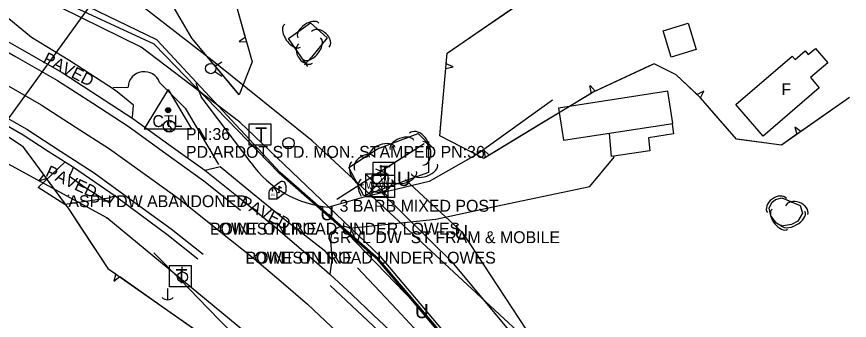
# Model space of a CAD drawing. Extents: x 954793 to 988390, y 1867850 to 1924428.
# Drawn here: x 964423.2 to 964773.1, y 1900572.8 to 1900700.5 of the extents above; entities that cross this region are included whole.
import ezdxf

# ---------------------------------------------------------------- set-up
doc = ezdxf.new("R2010")
doc.units = 0
for name, color, linetype in [('Default', 7, 'Continuous'), ('S_BUILDING', 7, 'Continuous'), ('S_BUILDING_ANNOT', 7, 'Continuous'), ('S_DITCHLINE', 7, 'Continuous'), ('S_DRIVEWAY', 7, 'Continuous'), ('S_EDGE_BITUMINOUS', 7, 'Continuous'), ('S_EDGE_PAVEMENT', 7, 'Continuous'), ('S_ELECTRIC_UTILITIES_ANNOT', 7, 'Continuous'), ('S_FENCE', 7, 'Continuous'), ('S_FIBER_OPTIC_CABLE', 7, 'Continuous'), ('S_MAILBOX', 7, 'Continuous'), ('S_MISC_STRUCTURES', 7, 'Continuous'), ('S_MSC_PT_SYM', 7, 'Continuous'), ('S_PARKING_ANNOT', 7, 'Continuous'), ('S_PAVEMENT_CROWN', 7, 'Continuous'), ('S_PRIMARY_CTL', 7, 'Continuous'), ('S_PRIMARY_CTL_ANNOT', 7, 'Continuous'), ('S_SHOULDER', 7, 'Continuous'), ('S_SIDEWALK', 7, 'Continuous'), ('S_SIGN', 7, 'Continuous'), ('S_SURVEY_TEXT_ANNOT', 7, 'Continuous'), ('S_TELEPHONE_UTILITIES', 7, 'Continuous'), ('S_TREE', 7, 'Continuous'), ('S_UNDERGROUND_CABLE', 7, 'Continuous'), ('S_UTILITY_POLE', 7, 'Continuous'), ('S_UTL_PT_SYM', 7, 'Continuous'), ('S_WATER_UTILITIES', 7, 'Continuous')]:
    doc.layers.add(name, color=color, linetype=linetype)

msp = doc.modelspace()

# ---------------------------------------------------------------- linework, layer by layer
at = {"layer": 'S_BUILDING'}
for points in [[(964705.27, 1900697.82), (964708.68, 1900686.71), (964698.18, 1900683.5), (964694.78, 1900694.6)], [(964725.43, 1900663.57), (964749.1, 1900683.97), (964750.32, 1900682.54), (964754.45, 1900686.1), (964755.77, 1900684.58), (964758.81, 1900687.2), (964764.03, 1900681.15), (964756.77, 1900674.89), (964760.41, 1900670.66), (964736.83, 1900650.34)], [(964696.76, 1900669.14), (964650.89, 1900662.11), (964652.96, 1900648.6), (964698.83, 1900655.64)]]:
    msp.add_lwpolyline(points, close=True, dxfattribs=at)
at = {"layer": 'S_DITCHLINE'}
for points in [[(964645.77, 1900432.65), (964638.02, 1900443.11), (964630.28, 1900453.57), (964622.54, 1900464.04), (964614.8, 1900474.5), (964600.02, 1900485.54), (964585.25, 1900496.58), (964570.47, 1900507.62), (964555.69, 1900518.66), (964540.88, 1900536.79), (964526.06, 1900554.92), (964514.76, 1900566.5), (964503.46, 1900578.09), (964492.16, 1900589.67), (964480.86, 1900601.26)], [(964684.92, 1900461.06), (964676.78, 1900472.09), (964668.64, 1900483.13), (964660.5, 1900494.16), (964652.36, 1900505.19), (964639.11, 1900518.84), (964625.86, 1900532.48), (964612.61, 1900546.13), (964599.36, 1900559.78), (964582.9, 1900577.32), (964566.44, 1900594.87)]]:
    msp.add_lwpolyline(points, dxfattribs=at)
at = {"layer": 'S_DRIVEWAY'}
for points in [[(964463.7, 1900670.78), (964470.05, 1900670.92)], [(964483.26, 1900672.85), (964493.95, 1900662), (964507.97, 1900638.42)], [(964521.69, 1900639.05), (964500.77, 1900666.86)], [(964648.36, 1900665.47), (964617, 1900642.83), (964596.48, 1900631.27), (964569.01, 1900624.56), (964554.31, 1900620.47)], [(964464.7, 1900625.27), (964461.97, 1900624.23), (964443.4, 1900621.49), (964432.23, 1900628.71), (964443.62, 1900639.48)], [(964563.11, 1900611.58), (964599.32, 1900615.3), (964627.36, 1900621.46), (964664.08, 1900629.17), (964674.28, 1900641.42)], [(964674.28, 1900641.42), (964674.15, 1900641.53)], [(964555.84, 1900599.28), (964555.2, 1900606.09)]]:
    msp.add_lwpolyline(points, dxfattribs=at)
for centre, major_axis, ratio, start_param, end_param in [((964476.85, 1900670.61), (-6.42, 2.28), 0.994343, 3.822516, 6.581791), ((964801.06, 1900783.61), (157.07, -326.24), 0.889279, 4.62629, 4.643102), ((964557.8, 1900664.34), (41.86, -14.42), 0.993818, 4.08728, 4.96309), ((964560.44, 1900606.98), (-4.02, -3.49), 0.99392, 3.473027, 5.733839)]:
    msp.add_ellipse(centre, major_axis=major_axis, ratio=ratio, start_param=start_param, end_param=end_param, dxfattribs=at)
at = {"layer": 'S_EDGE_BITUMINOUS'}
for points in [[(964447.11, 1900637.27), (964445.36, 1900633.43), (964451.92, 1900628.88), (964462.36, 1900622.26), (964464.53, 1900625.06)], [(964502.35, 1900635.98), (964508.74, 1900637.56), (964522.28, 1900626.37), (964535.82, 1900615.18), (964552.42, 1900602.33), (964555.58, 1900598.25), (964554.84, 1900592.23)]]:
    msp.add_lwpolyline(points, dxfattribs=at)
at = {"layer": 'S_EDGE_PAVEMENT'}
for points in [[(964280.94, 1900749.6), (964300.67, 1900741.99), (964322, 1900733.76), (964341.45, 1900725.18), (964360.9, 1900716.6), (964382.95, 1900705.27), (964404.99, 1900693.94), (964422.69, 1900683.82), (964440.38, 1900673.69), (964455.21, 1900664.11), (964470.05, 1900654.53), (964485.93, 1900643.01), (964501.82, 1900631.49), (964516.42, 1900619.85), (964517.24, 1900619.2)], [(964471.86, 1900658.07), (964472.32, 1900663.36), (964464.76, 1900669.47), (964445.55, 1900681.98), (964429.44, 1900691.78), (964419.04, 1900700.37), (964419.58, 1900701.69), (964408.91, 1900712.3), (964409.04, 1900713.17), (964391.4, 1900729.02), (964380.74, 1900736.04), (964371.83, 1900741.78)], [(964409.57, 1900663.37), (964427.45, 1900653.17), (964441.62, 1900644), (964455.78, 1900634.84), (964471.94, 1900623.1), (964488.1, 1900611.37), (964501.54, 1900600.64)], [(964554.94, 1900587.5), (964570.81, 1900572.58), (964588.87, 1900555.6), (964602.9, 1900540.93), (964616.93, 1900526.25), (964630.07, 1900511.11), (964643.22, 1900495.96), (964651.61, 1900485.23), (964660.01, 1900474.5), (964668.4, 1900463.77), (964676.8, 1900453.04)]]:
    msp.add_lwpolyline(points, dxfattribs=at)
at = {"layer": 'S_FENCE'}
for p, q in [((964573.99, 1900636.54), (964578.62, 1900634.65)), ((964576.21, 1900633.1), (964576.41, 1900638.09))]:
    msp.add_line(p, q, dxfattribs=at)
for points in [[(964557.8, 1900623.71), (964594.39, 1900647.2)], [(964577.99, 1900636.67), (964594.39, 1900647.2)], [(964557.8, 1900623.71), (964574.62, 1900634.51)]]:
    msp.add_lwpolyline(points, dxfattribs=at)
at = {"layer": 'S_FIBER_OPTIC_CABLE'}
for p, q in [((964482.14, 1900690.77), (964389.31, 1900735.85)), ((964481.04, 1900688.98), (964388.89, 1900731.66)), ((964475.57, 1900687.67), (964389.43, 1900730.27)), ((964517.03, 1900656.09), (964475.57, 1900687.67)), ((964533.51, 1900634.65), (964481.04, 1900688.98)), ((964533.97, 1900635.06), (964482.14, 1900690.77)), ((964461.06, 1900615.88), (964387.34, 1900656.21)), ((964576.14, 1900599.72), (964517.03, 1900656.09)), ((964575.21, 1900598.75), (964533.97, 1900635.06)), ((964574.95, 1900598.21), (964533.51, 1900634.65)), ((964610.76, 1900609.51), (964586.65, 1900631.87)), ((964522.28, 1900565.26), (964461.06, 1900615.88)), ((964685.28, 1900496.05), (964610.76, 1900609.51)), ((964686.74, 1900466.46), (964574.95, 1900598.21)), ((964687.22, 1900467.18), (964575.21, 1900598.75)), ((964687.97, 1900467.15), (964576.14, 1900599.72))]:
    msp.add_line(p, q, dxfattribs=at)
at = {"layer": 'S_MAILBOX'}
for p, q in [((964529.73, 1900627.95), (964533.86, 1900631.06)), ((964533.35, 1900629.24), (964533.35, 1900626.53)), ((964536.3, 1900629.59), (964536.3, 1900626.87)), ((964529.18, 1900626.68), (964529.18, 1900623.96)), ((964532.5, 1900623.96), (964536.3, 1900626.87)), ((964532.5, 1900626.68), (964532.5, 1900623.96)), ((964529.18, 1900623.96), (964532.5, 1900623.96))]:
    msp.add_line(p, q, dxfattribs=at)
for points in [[(964533.35, 1900629.24), (964534.45, 1900628.58), (964533.35, 1900628.23)], [(964530.36, 1900627.79), (964530.58, 1900627.66), (964530.58, 1900627.27), (964530.89, 1900627.27), (964530.89, 1900627.63), (964530.69, 1900627.88), (964530.36, 1900627.82)]]:
    msp.add_lwpolyline(points, dxfattribs=at)
for centre, end in [((964530.84, 1900626.68), 180), ((964534.63, 1900629.59), 117.5718)]:
    msp.add_arc(centre, 1.66, 0, end, dxfattribs=at)
msp.add_ellipse((964533.35, 1900626.53), major_axis=(0.145, 0.132), ratio=0.564646, dxfattribs=at)
at = {"layer": 'S_MISC_STRUCTURES'}
msp.add_circle((964537.4, 1900647.29), 2.39, dxfattribs=at)
at = {"layer": 'S_MSC_PT_SYM'}
for points in [[(964444.95, 1900625.42), (964444.95, 1900625.47), (964444.95, 1900625.42), (964444.9, 1900625.42), (964444.95, 1900625.42), (964444.95, 1900625.37), (964444.95, 1900625.42), (964445, 1900625.42)], [(964558.87, 1900623.5), (964558.87, 1900623.55), (964558.87, 1900623.5), (964558.82, 1900623.5), (964558.87, 1900623.5), (964558.87, 1900623.45), (964558.87, 1900623.5), (964558.92, 1900623.5)], [(964504.41, 1900613.85), (964504.41, 1900613.9), (964504.41, 1900613.85), (964504.36, 1900613.85), (964504.41, 1900613.85), (964504.41, 1900613.8), (964504.41, 1900613.85), (964504.46, 1900613.85)], [(964553.82, 1900610.28), (964553.82, 1900610.33), (964553.82, 1900610.28), (964553.77, 1900610.28), (964553.82, 1900610.28), (964553.82, 1900610.23), (964553.82, 1900610.28), (964553.87, 1900610.28)], [(964519.37, 1900601.67), (964519.37, 1900601.72), (964519.37, 1900601.67), (964519.32, 1900601.67), (964519.37, 1900601.67), (964519.37, 1900601.62), (964519.37, 1900601.67), (964519.42, 1900601.67)]]:
    msp.add_lwpolyline(points, dxfattribs=at)
at = {"layer": 'S_PAVEMENT_CROWN'}
for points in [[(964416.16, 1900673.4), (964433.49, 1900663.44), (964447.84, 1900654.19), (964462.18, 1900644.94), (964477.11, 1900634.23), (964492.03, 1900623.51), (964507.66, 1900611.05), (964523.29, 1900598.6), (964534.35, 1900589.13), (964545.41, 1900579.65), (964562.81, 1900563.23), (964580.21, 1900546.8), (964593.97, 1900532.34), (964607.73, 1900517.89), (964620.88, 1900502.75), (964634.04, 1900487.61), (964642.18, 1900477.17), (964650.31, 1900466.74), (964658.45, 1900456.3), (964666.59, 1900445.86)], [(964416.16, 1900673.4), (964433.49, 1900663.44), (964447.84, 1900654.19), (964462.18, 1900644.94), (964477.11, 1900634.23), (964492.03, 1900623.51), (964507.66, 1900611.05), (964523.29, 1900598.6), (964534.35, 1900589.13), (964545.41, 1900579.65), (964562.81, 1900563.23), (964580.21, 1900546.8), (964593.97, 1900532.34), (964607.73, 1900517.89), (964620.88, 1900502.75), (964634.04, 1900487.61), (964634.88, 1900486.54)]]:
    msp.add_lwpolyline(points, dxfattribs=at)
at = {"layer": 'S_PRIMARY_CTL'}
for p, q in [((964486.83, 1900669.87), (964476.8, 1900653.36)), ((964486.83, 1900669.87), (964496.65, 1900653.36)), ((964476.8, 1900653.36), (964496.65, 1900653.36))]:
    msp.add_line(p, q, dxfattribs=at)
for radius in [1.04, 0.609, 0.344]:
    msp.add_circle((964486.83, 1900661.17), radius, dxfattribs=at)
at = {"layer": 'S_SHOULDER'}
for points in [[(964408.52, 1900696.3), (964425.46, 1900686.65), (964442.39, 1900677.01), (964457.21, 1900667.34), (964472.02, 1900657.67), (964487.17, 1900646.8), (964502.32, 1900635.92), (964517.65, 1900623.57), (964532.97, 1900611.22), (964543.91, 1900601.73), (964554.84, 1900592.25), (964563.98, 1900583.64), (964573.12, 1900575.04), (964582.26, 1900566.44), (964591.4, 1900557.84), (964598.08, 1900550.6)], [(964408.11, 1900661.11), (964425.94, 1900650.81), (964436.48, 1900644), (964447.03, 1900637.2), (964464.57, 1900625.12), (964475.47, 1900617.12), (964486.38, 1900609.13), (964499.28, 1900598.64)]]:
    msp.add_lwpolyline(points, dxfattribs=at)
at = {"layer": 'S_SIDEWALK'}
msp.add_lwpolyline([(964698.66, 1900655.28), (964699.21, 1900651.28), (964688.64, 1900649.54), (964689.19, 1900644.1), (964673.12, 1900641.68), (964672.27, 1900651.43)], dxfattribs=at)
at = {"layer": 'S_SIGN'}
msp.add_circle((964487.33, 1900654.44), 2.49, dxfattribs=at)
for centre, radius, start, end in [((964488.02, 1900655.77), 1.5, 167.1196, 241.9813), ((964487.41, 1900655.71), 0.95, 16.5258, 156.8957), ((964487.18, 1900653.62), 1.28, 204.641, 335.359), ((964486.92, 1900653.1), 1.4, 358.6529, 73.7063)]:
    msp.add_arc(centre, radius, start, end, dxfattribs=at)
at = {"layer": 'S_TELEPHONE_UTILITIES'}
for points in [[(964520.95, 1900646.51), (964520.95, 1900655.51), (964529.95, 1900655.51), (964529.95, 1900646.51)], [(964572.97, 1900630.3), (964572.97, 1900639.3), (964581.97, 1900639.3), (964581.97, 1900630.3)], [(964487.48, 1900586.9), (964487.48, 1900595.9), (964496.48, 1900595.9), (964496.48, 1900586.9)]]:
    msp.add_lwpolyline(points, close=True, dxfattribs=at)
at = {"layer": 'S_TREE'}
for p, q in [((964519.27, 1900691.77), (964516.65, 1900690.04)), ((964516.65, 1900690.04), (964519.81, 1900689.88)), ((964606.61, 1900679.41), (964603.71, 1900680.69)), ((964603.54, 1900678.74), (964606.61, 1900679.41)), ((964663.83, 1900671.38), (964664.52, 1900668.28)), ((964666.24, 1900669.21), (964664.14, 1900671.54)), ((964711.92, 1900669.24), (964709.11, 1900667.77)), ((964710.53, 1900666.41), (964711.92, 1900669.24)), ((964752.61, 1900652.18), (964750.12, 1900654.09)), ((964750.12, 1900654.09), (964751.01, 1900651.05)), ((964621.8, 1900642.29), (964619.44, 1900644.36)), ((964619.44, 1900644.36), (964620.12, 1900641.27)), ((964434.44, 1900634.04), (964432.59, 1900631.51)), ((964432.59, 1900631.51), (964435.61, 1900632.45)), ((964464.9, 1900592.32), (964463.98, 1900589.32)), ((964463.98, 1900589.32), (964466.5, 1900591.21))]:
    msp.add_line(p, q, dxfattribs=at)
for points in [[(964773.05, 1900666.58), (964744.57, 1900646.52), (964725.6, 1900649.05), (964710.57, 1900666.38), (964700.3, 1900676.13), (964691.03, 1900680.68), (964665.4, 1900668.82), (964619.49, 1900640.89), (964600.99, 1900650.38), (964604.11, 1900685.16), (964658.89, 1900722.96), (964694.06, 1900749.97)], [(964478.73, 1900738.52), (964497.58, 1900742.94), (964506.87, 1900736.21), (964515.83, 1900703.76), (964522.2, 1900681.57), (964516.72, 1900667.69), (964496.84, 1900691.48), (964482.15, 1900716.91), (964475.61, 1900730.53), (964480.06, 1900740.88)], [(964512.49, 1900715.84), (964515.83, 1900703.76), (964519.27, 1900691.77)], [(964621, 1900696.81), (964641.58, 1900711.01)], [(964545.5, 1900679.61), (964537.38, 1900691.37), (964546.69, 1900697.89), (964553.67, 1900691.61), (964547.12, 1900683.51), (964544.15, 1900680.33)], [(964603.71, 1900680.69), (964604.11, 1900685.16), (964621, 1900696.81)], [(964519.81, 1900689.88), (964522.2, 1900681.57), (964521.47, 1900679.72)], [(964709.11, 1900667.77), (964700.3, 1900676.13), (964691.03, 1900680.68), (964688.88, 1900679.69)], [(964515.81, 1900668.77), (964506.45, 1900679.98)], [(964601.3, 1900653.83), (964603.54, 1900678.74)], [(964688.88, 1900679.69), (964666.24, 1900669.21)], [(964517.58, 1900669.86), (964516.72, 1900667.69), (964515.81, 1900668.77)], [(964664.52, 1900668.28), (964643.16, 1900655.29)], [(964773.05, 1900666.58), (964744.57, 1900646.52), (964725.6, 1900649.05), (964715.89, 1900660.25)], [(964773.05, 1900666.58), (964744.57, 1900646.52), (964725.94, 1900649)], [(964773.05, 1900666.58), (964752.61, 1900652.18)], [(964398.57, 1900664.2), (964425.65, 1900646), (964445.1, 1900619.54), (964461.54, 1900594.68), (964512.98, 1900558.63), (964578.02, 1900495.24), (964621.92, 1900436.45)], [(964727.59, 1900648.78), (964725.6, 1900649.05), (964710.57, 1900666.38), (964710.53, 1900666.41)], [(964727.59, 1900648.78), (964725.6, 1900649.05), (964715.89, 1900660.25)], [(964620.12, 1900641.27), (964619.49, 1900640.89), (964600.99, 1900650.38), (964601.3, 1900653.83)], [(964643.16, 1900655.29), (964621.8, 1900642.29)], [(964417.22, 1900651.67), (964425.65, 1900646), (964428.14, 1900642.62)], [(964596.2, 1900648), (964596.31, 1900634.94), (964569.06, 1900625.23), (964562.82, 1900637.09), (964574.78, 1900644.99), (964591.85, 1900651.35), (964598.42, 1900644.99)], [(964727.59, 1900648.78), (964725.94, 1900649)], [(964751.01, 1900651.05), (964744.57, 1900646.52), (964727.59, 1900648.78)], [(964434.2, 1900634.37), (964434.44, 1900634.04)], [(964435.61, 1900632.45), (964445.1, 1900619.54), (964450.04, 1900612.06)], [(964747.15, 1900623.17), (964752.43, 1900621.14), (964753.34, 1900617.87), (964751.37, 1900614.51), (964748.7, 1900613.06), (964744.61, 1900612.42), (964742.5, 1900613.67), (964740.12, 1900616.77), (964739.41, 1900619.97), (964740.44, 1900622.44), (964742.04, 1900623.61), (964744.7, 1900624.39), (964749.24, 1900622.48)], [(964450.04, 1900612.06), (964461.54, 1900594.68), (964464.9, 1900592.32)], [(964466.5, 1900591.21), (964486.79, 1900576.98)], [(964486.79, 1900576.98), (964507.09, 1900562.75)]]:
    msp.add_lwpolyline(points, dxfattribs=at)
for centre, major_axis, ratio, start_param, end_param in [((964545.79, 1900694.67), (-4.38, -3.07), 0.540658, 3.141593, 6.283185), ((964539.17, 1900692.51), (3.34, -4.83), 0.550121, 3.141593, 6.283186), ((964550.83, 1900690.96), (-3.68, 3.31), 0.686386, 3.141794, 6.283387), ((964547.25, 1900687.05), (3.69, 4.57), 0.550057, 3.141521, 6.283114), ((964544.64, 1900685.04), (2.82, -4.08), 0.685362, 3.141594, 6.283187), ((964591.85, 1900648.03), (-3.56, 3.44), 0.685311, 3.141593, 6.283185), ((964585.1, 1900646.57), (-5.01, -1.87), 0.540699, 3.141593, 6.283185), ((964576.79, 1900643.47), (-5.5, -2.05), 0.55008, 3.141593, 6.283185), ((964593.86, 1900643.02), (-0.04, 4.96), 0.685311, 3.141593, 6.283185), ((964569.49, 1900638.65), (-4.14, -2.73), 0.685311, 3.141593, 6.283185), ((964566.5, 1900634.65), (2.49, -4.73), 0.540699, 3.141593, 6.283185), ((964594.5, 1900636.55), (5.53, 1.97), 0.55008, 3.141593, 6.283185), ((964586.15, 1900633.57), (5.04, 1.79), 0.540699, 3.141593, 6.283185), ((964570.63, 1900626.81), (2.73, -5.19), 0.55008, 3.141593, 4.763384), ((964576.35, 1900630.36), (4.67, 1.66), 0.685311, 3.141593, 6.283185), ((964742.62, 1900621.08), (-4, -2.93), 0.685311, 3.141593, 6.283185), ((964750.92, 1900619.17), (-4.63, 1.78), 0.685311, 3.141593, 6.283185), ((964743.87, 1900615.36), (3.25, -4.24), 0.540699, 3.141593, 6.283185), ((964749.24, 1900615.77), (5.16, 2.8), 0.55008, 3.141593, 6.283185)]:
    msp.add_ellipse(centre, major_axis=major_axis, ratio=ratio, start_param=start_param, end_param=end_param, dxfattribs=at)
at = {"layer": 'S_UNDERGROUND_CABLE'}
for p, q in [((964610.76, 1900609.52), (964586.65, 1900631.86)), ((964594.18, 1900576.3), (964554.39, 1900617.43)), ((964685.12, 1900496.15), (964610.76, 1900609.52)), ((964647, 1900516.48), (964594.18, 1900576.3))]:
    msp.add_line(p, q, dxfattribs=at)
at = {"layer": 'S_UTILITY_POLE'}
for p, q in [((964492.79, 1900593.17), (964492.79, 1900595.28)), ((964486.59, 1900586.2), (964486.59, 1900581.47))]:
    msp.add_line(p, q, dxfattribs=at)
msp.add_circle((964492.91, 1900591.03), 2.13, dxfattribs=at)
msp.add_arc((964486.66, 1900584.9), 3.41, 226.3972, 313.6028, dxfattribs=at)
at = {"layer": 'S_UTL_PT_SYM'}
for points in [[(964475.57, 1900687.67), (964475.57, 1900687.72), (964475.57, 1900687.67), (964475.52, 1900687.67), (964475.57, 1900687.67), (964475.57, 1900687.62), (964475.57, 1900687.67), (964475.62, 1900687.67)], [(964481.04, 1900688.98), (964481.04, 1900689.03), (964481.04, 1900688.98), (964480.99, 1900688.98), (964481.04, 1900688.98), (964481.04, 1900688.93), (964481.04, 1900688.98), (964481.09, 1900688.98)], [(964482.14, 1900690.77), (964482.14, 1900690.82), (964482.14, 1900690.77), (964482.09, 1900690.77), (964482.14, 1900690.77), (964482.14, 1900690.72), (964482.14, 1900690.77), (964482.19, 1900690.77)], [(964506.62, 1900681.08), (964506.62, 1900681.13), (964506.62, 1900681.08), (964506.57, 1900681.08), (964506.62, 1900681.08), (964506.62, 1900681.03), (964506.62, 1900681.08), (964506.67, 1900681.08)], [(964517.03, 1900656.09), (964517.03, 1900656.14), (964517.03, 1900656.09), (964516.98, 1900656.09), (964517.03, 1900656.09), (964517.03, 1900656.04), (964517.03, 1900656.09), (964517.08, 1900656.09)], [(964547.32, 1900648.29), (964547.32, 1900648.34), (964547.32, 1900648.29), (964547.27, 1900648.29), (964547.32, 1900648.29), (964547.32, 1900648.24), (964547.32, 1900648.29), (964547.37, 1900648.29)], [(964533.97, 1900635.06), (964533.97, 1900635.11), (964533.97, 1900635.06), (964533.92, 1900635.06), (964533.97, 1900635.06), (964533.97, 1900635.01), (964533.97, 1900635.06), (964534.02, 1900635.06)], [(964533.51, 1900634.65), (964533.51, 1900634.7), (964533.51, 1900634.65), (964533.46, 1900634.65), (964533.51, 1900634.65), (964533.51, 1900634.6), (964533.51, 1900634.65), (964533.56, 1900634.65)], [(964586.65, 1900631.87), (964586.65, 1900631.92), (964586.65, 1900631.87), (964586.6, 1900631.87), (964586.65, 1900631.87), (964586.65, 1900631.82), (964586.65, 1900631.87), (964586.7, 1900631.87)], [(964575.24, 1900627.79), (964575.24, 1900627.84), (964575.24, 1900627.79), (964575.19, 1900627.79), (964575.24, 1900627.79), (964575.24, 1900627.74), (964575.24, 1900627.79), (964575.29, 1900627.79)], [(964461.06, 1900615.88), (964461.06, 1900615.93), (964461.06, 1900615.88), (964461.01, 1900615.88), (964461.06, 1900615.88), (964461.06, 1900615.83), (964461.06, 1900615.88), (964461.11, 1900615.88)], [(964504.41, 1900613.85), (964504.41, 1900613.9), (964504.41, 1900613.85), (964504.36, 1900613.85), (964504.41, 1900613.85), (964504.41, 1900613.8), (964504.41, 1900613.85), (964504.46, 1900613.85)], [(964610.76, 1900609.51), (964610.76, 1900609.56), (964610.76, 1900609.51), (964610.71, 1900609.51), (964610.76, 1900609.51), (964610.76, 1900609.46), (964610.76, 1900609.51), (964610.81, 1900609.51)], [(964519.37, 1900601.67), (964519.37, 1900601.72), (964519.37, 1900601.67), (964519.32, 1900601.67), (964519.37, 1900601.67), (964519.37, 1900601.62), (964519.37, 1900601.67), (964519.42, 1900601.67)], [(964574.95, 1900598.21), (964574.95, 1900598.26), (964574.95, 1900598.21), (964574.9, 1900598.21), (964574.95, 1900598.21), (964574.95, 1900598.16), (964574.95, 1900598.21), (964575, 1900598.21)], [(964575.21, 1900598.75), (964575.21, 1900598.8), (964575.21, 1900598.75), (964575.16, 1900598.75), (964575.21, 1900598.75), (964575.21, 1900598.7), (964575.21, 1900598.75), (964575.26, 1900598.75)], [(964576.14, 1900599.72), (964576.14, 1900599.77), (964576.14, 1900599.72), (964576.09, 1900599.72), (964576.14, 1900599.72), (964576.14, 1900599.67), (964576.14, 1900599.72), (964576.19, 1900599.72)], [(964606.72, 1900596.74), (964606.72, 1900596.79), (964606.72, 1900596.74), (964606.67, 1900596.74), (964606.72, 1900596.74), (964606.72, 1900596.69), (964606.72, 1900596.74), (964606.77, 1900596.74)]]:
    msp.add_lwpolyline(points, dxfattribs=at)
at = {"layer": 'S_WATER_UTILITIES'}
for p, q in [((964461.47, 1900715.59), (964405.78, 1900638.54)), ((964506.62, 1900681.08), (964461.83, 1900715.92)), ((964547.32, 1900648.29), (964506.62, 1900681.08)), ((964506.65, 1900679.77), (964509.47, 1900681.5)), ((964506.53, 1900677.46), (964509.44, 1900675.53)), ((964644.23, 1900558.57), (964547.32, 1900648.29)), ((964569.8, 1900634.43), (964579.14, 1900634.43)), ((964569.8, 1900634.43), (964569.8, 1900624.94)), ((964569.8, 1900634.43), (964579.14, 1900624.94)), ((964579.14, 1900634.43), (964569.8, 1900624.94)), ((964572.58, 1900633.91), (964582, 1900633.91)), ((964572.58, 1900624.49), (964572.58, 1900633.91)), ((964579.14, 1900634.43), (964579.14, 1900624.94)), ((964582, 1900633.91), (964582, 1900624.49)), ((964572.58, 1900629.22), (964582, 1900629.22)), ((964569.8, 1900624.94), (964579.14, 1900624.94)), ((964582, 1900624.49), (964572.58, 1900624.49)), ((964606.72, 1900596.74), (964575.24, 1900627.79)), ((964670.9, 1900519.81), (964606.72, 1900596.74))]:
    msp.add_line(p, q, dxfattribs=at)
msp.add_circle((964504.75, 1900678.71), 2.18, dxfattribs=at)

# ---------------------------------------------------------------- texts
at = {"layer": 'Default'}
for p in [(964583.02, 1900629.31), (964550.76, 1900614.88), (964607.13, 1900606.98), (964590.55, 1900573.75)]:
    msp.add_text('U', height=6, rotation=360, dxfattribs=at).set_placement(p)
at = {"layer": 'S_BUILDING_ANNOT'}
msp.add_text('F', height=5, dxfattribs=at).set_placement((964744.51, 1900667.54))
at = {"layer": 'S_ELECTRIC_UTILITIES_ANNOT'}
for p in [(964504.41, 1900608.85), (964519.37, 1900596.67)]:
    msp.add_text('LOWEST LINE', height=5, dxfattribs=at).set_placement(p)
at = {"layer": 'S_MAILBOX'}
msp.add_text('US', height=0.96, rotation=360, dxfattribs=at).set_placement((964529.94, 1900625.16))
at = {"layer": 'S_PARKING_ANNOT'}
for rotation, p in [(332.5966, (964433.86, 1900681.36)), (334.8186, (964434.99, 1900633.68)), (332.5966, (964516.55, 1900621.03))]:
    msp.add_text('PAVED', height=5, rotation=rotation, dxfattribs=at).set_placement(p)
at = {"layer": 'S_PRIMARY_CTL'}
msp.add_text('CTL', height=5, rotation=360, dxfattribs=at).set_placement((964480.24, 1900654.1))
at = {"layer": 'S_PRIMARY_CTL_ANNOT'}
for s, p in [('PN:36', (964494.33, 1900648.67)), ('PD:ARDOT STD. MON. STAMPED PN:36', (964494.33, 1900641.17))]:
    msp.add_text(s, height=5, dxfattribs=at).set_placement(p)
at = {"layer": 'S_SURVEY_TEXT_ANNOT'}
for s, p in [('ASPH DW ABANDONED', (964444.95, 1900620.42)), ('3 BARB MIXED POST', (964558.87, 1900618.5)), ('POINT ON ROAD UNDER LOWES', (964504.41, 1900608.85)), ('GRVL DW  ST FRAM & MOBILE', (964553.82, 1900605.28)), ('POINT ON ROAD UNDER LOWES', (964519.37, 1900596.67))]:
    msp.add_text(s, height=5, dxfattribs=at).set_placement(p)
at = {"layer": 'S_TELEPHONE_UTILITIES'}
for p in [(964523.51, 1900648.01), (964575.54, 1900631.8), (964490.04, 1900588.4)]:
    msp.add_text('T', height=6, rotation=360, dxfattribs=at).set_placement(p)
at = {"layer": 'S_WATER_UTILITIES'}
for s, p in [('W', (964576.13, 1900629.75)), ('W M', (964570.01, 1900628.2)), ('V', (964576.37, 1900625.69))]:
    msp.add_text(s, height=3, rotation=360, dxfattribs=at).set_placement(p)

doc.saveas('drawing.dxf')
